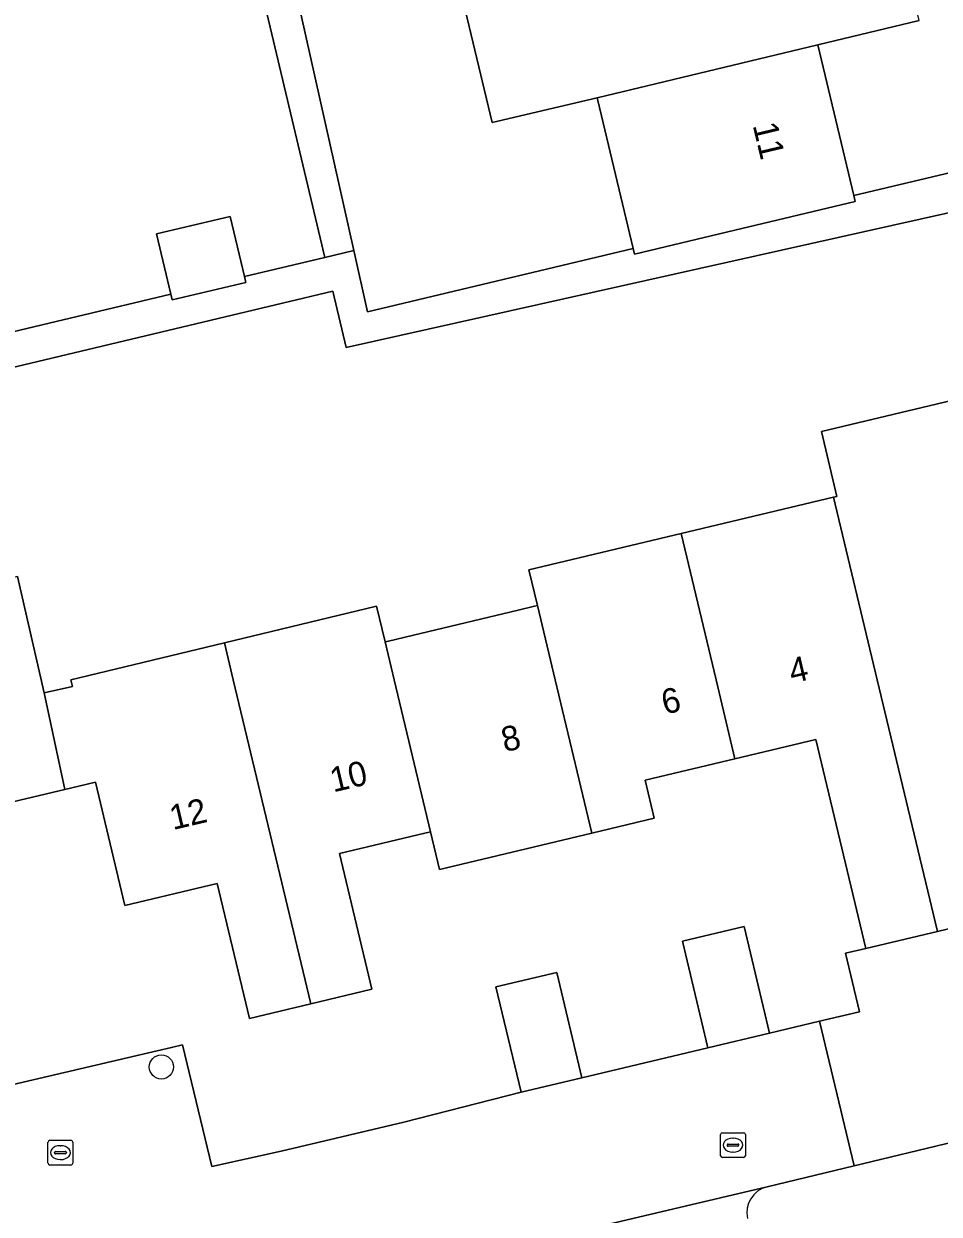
# Model space of a CAD drawing. Extents: x 158455 to 159797, y 387218 to 388672.
# Drawn here: x 159176.95 to 159213.91, y 388478.42 to 388526.5 of the extents above; entities that cross this region are included whole.
import ezdxf

# ---------------------------------------------------------------- set-up
doc = ezdxf.new("R2010")
doc.units = 0
for name, color, linetype in [('IMGEO_Boom', 7, 'Continuous'), ('IMGEO_Erf', 7, 'Continuous'), ('IMGEO_Groenvoorziening', 7, 'Continuous'), ('IMGEO_Kolk', 7, 'Continuous'), ('IMGEO_Pand', 7, 'Continuous'), ('IMGEO_Pand_nummerreeks', 7, 'Continuous'), ('IMGEO_Parkeervlak_open', 7, 'Continuous'), ('IMGEO_Rijbaan_lokaal_open', 7, 'Continuous'), ('IMGEO_Rioolput', 7, 'Continuous'), ('IMGEO_Voetpad_open', 7, 'Continuous')]:
    doc.layers.add(name, color=color, linetype=linetype)

msp = doc.modelspace()

# ---------------------------------------------------------------- linework, layer by layer
at = {"layer": 'IMGEO_Boom'}
msp.add_circle((159182.506, 388484.372), 0.489, dxfattribs=at)
at = {"layer": 'IMGEO_Erf'}
for points in [[(159184.254, 388544.226), (159190.27, 388517.346), (159190.825, 388514.867), (159201.551, 388517.431), (159200.124, 388523.403), (159200.097, 388523.516), (159198.549, 388523.145), (159195.867, 388522.509), (159194.397, 388528.656)], [(159213.097, 388526.631), (159209.011, 388525.652), (159210.467, 388519.563), (159214.945, 388520.634), (159219.86, 388521.734), (159219.619, 388522.958), (159215.341, 388521.919), (159214.716, 388524.489), (159218.994, 388525.528), (159217.855, 388530.384)], [(159174.468, 388513.573), (159182.889, 388515.584), (159182.312, 388518.019), (159185.281, 388518.723), (159185.857, 388516.293), (159189.1, 388517.067), (159186.147, 388529.551), (159179.913, 388528.075), (159173.764, 388526.619)], [(159215.307, 388519.096), (159189.962, 388513.424), (159189.423, 388515.706), (159173.162, 388511.824)], [(159176.694, 388504.174), (159177.778, 388499.478), (159178.918, 388499.742), (159178.856, 388500.002), (159185.052, 388501.497), (159191.196, 388502.979), (159191.541, 388501.537), (159191.674, 388501.569), (159192.967, 388501.878), (159196.914, 388502.82), (159197.576, 388502.978), (159197.687, 388503.005), (159197.343, 388504.444), (159203.491, 388505.912), (159209.644, 388507.381), (159209.783, 388507.414), (159209.159, 388510.029), (159216.722, 388511.835)], [(159176.068, 388483.558), (159181.754, 388484.883), (159182.911, 388485.153), (159183.362, 388485.258), (159184.547, 388480.348), (159187.344, 388480.962), (159192.291, 388482.14), (159197.026, 388483.347), (159196.015, 388487.599), (159198.467, 388488.182), (159199.478, 388483.93), (159204.571, 388485.143), (159203.547, 388489.452), (159206.037, 388490.044), (159207.061, 388485.735), (159209.082, 388486.216), (159210.689, 388486.598), (159210.125, 388488.96), (159210.951, 388489.157), (159208.934, 388497.6), (159205.663, 388496.819), (159202.034, 388495.952), (159202.401, 388494.415), (159199.883, 388493.814), (159193.736, 388492.345), (159193.373, 388493.867), (159192.858, 388493.745), (159189.698, 388492.99), (159191.007, 388487.507), (159188.535, 388486.916), (159186.067, 388486.327), (159184.764, 388491.784), (159181.032, 388490.893), (159179.843, 388495.871), (159178.602, 388495.577), (159175.984, 388494.957)]]:
    msp.add_lwpolyline(points, dxfattribs=at)
at = {"layer": 'IMGEO_Groenvoorziening'}
msp.add_lwpolyline([(159221.936, 388478.153), (159221.904, 388478.28), (159221.07, 388481.631), (159219.292, 388482.108), (159218.526, 388482.313), (159210.482, 388480.382), (159206.959, 388479.532)], dxfattribs=at)
msp.add_arc((159207.24, 388478.47), 1.098, 104.825, 191.7911, dxfattribs=at)
at = {"layer": 'IMGEO_Kolk'}
for p, q in [((159205.085, 388480.785), (159205.085, 388481.637)), ((159205.16, 388481.711), (159206.012, 388481.711)), ((159205.573, 388481.491), (159205.598, 388481.491)), ((159206.086, 388481.637), (159206.086, 388480.785)), ((159205.344, 388481.205), (159205.344, 388481.217)), ((159205.782, 388481.168), (159205.384, 388481.168)), ((159205.387, 388481.254), (159205.785, 388481.254)), ((159205.828, 388481.217), (159205.828, 388481.205)), ((159206.012, 388480.711), (159205.16, 388480.711)), ((159205.596, 388480.931), (159205.571, 388480.931))]:
    msp.add_line(p, q, dxfattribs=at)
for points in [[(159205.085, 388480.785), (159205.085, 388481.637)], [(159205.16, 388481.711), (159206.012, 388481.711)], [(159206.086, 388481.637), (159206.086, 388480.785)], [(159206.012, 388480.711), (159205.16, 388480.711)]]:
    msp.add_lwpolyline(points, dxfattribs=at)
for centre, radius, start, end in [((159205.162, 388481.635), 0.0765, 91.552, 178.448), ((159205.162, 388481.635), 0.0765, 91.552, 178.448), ((159206.01, 388481.635), 0.0765, 1.552, 88.448), ((159206.01, 388481.635), 0.0765, 1.552, 88.448), ((159205.384, 388481.214), 0.0403, 85.8775, 175.7526), ((159205.381, 388481.204), 0.0366, 178.938, 274.7102), ((159205.785, 388481.211), 0.043, 264.8664, 352.4533), ((159205.789, 388481.216), 0.0386, 1.7309, 96.639), ((159205.162, 388480.787), 0.0765, 181.552, 268.448), ((159205.162, 388480.787), 0.0765, 181.552, 268.448), ((159206.01, 388480.787), 0.0765, 271.552, 358.448), ((159206.01, 388480.787), 0.0765, 271.552, 358.448)]:
    msp.add_arc(centre, radius, start, end, dxfattribs=at)
for centre, major_axis, ratio, start_param, end_param in [((159205.572, 388481.211), (-0.387, 0.002), 0.722429, 4.712389, 7.853982), ((159205.597, 388481.211), (-0.39, 0.002), 0.717154, 1.570796, 4.712389)]:
    msp.add_ellipse(centre, major_axis=major_axis, ratio=ratio, start_param=start_param, end_param=end_param, dxfattribs=at)
at = {"layer": 'IMGEO_Pand'}
for points in [[(159208.427, 388528.094), (159206.974, 388527.746), (159206.088, 388531.452), (159197.078, 388529.297), (159194.397, 388528.656), (159195.867, 388522.509), (159198.549, 388523.145), (159200.097, 388523.516), (159209.011, 388525.652), (159213.097, 388526.631), (159212.512, 388529.072)], [(159209.011, 388525.652), (159200.097, 388523.516), (159200.124, 388523.403), (159201.551, 388517.431), (159201.608, 388517.194), (159205.662, 388518.163), (159210.524, 388519.326), (159210.467, 388519.563)], [(159182.312, 388518.019), (159182.889, 388515.584), (159182.944, 388515.354), (159185.913, 388516.058), (159185.857, 388516.293), (159185.281, 388518.723)], [(159219.844, 388500), (159219.723, 388500.486), (159219.017, 388503.329), (159217.384, 388502.939), (159215.963, 388508.89), (159217.346, 388509.22), (159216.722, 388511.835), (159209.159, 388510.029), (159209.783, 388507.414), (159209.644, 388507.381), (159211.411, 388500), (159213.842, 388489.847), (159216.736, 388490.538), (159215.377, 388496.228), (159220.455, 388497.441)], [(159213.842, 388489.847), (159211.411, 388500), (159209.644, 388507.381), (159203.491, 388505.912), (159204.903, 388500), (159205.663, 388496.819), (159208.934, 388497.6), (159210.951, 388489.157)], [(159204.903, 388500), (159203.491, 388505.912), (159197.343, 388504.444), (159197.687, 388503.005), (159198.405, 388500), (159199.883, 388493.814), (159202.401, 388494.415), (159202.034, 388495.952), (159205.663, 388496.819)], [(159177.778, 388499.478), (159176.694, 388504.174), (159173.969, 388503.46), (159173.846, 388503.978), (159167.56, 388502.488), (159168.15, 388500), (159171.703, 388485.011), (159174.635, 388485.706), (159172.631, 388494.163), (159175.984, 388494.957), (159178.602, 388495.577)], [(159191.908, 388500), (159191.541, 388501.537), (159191.196, 388502.979), (159185.052, 388501.497), (159185.409, 388500), (159188.535, 388486.916), (159191.007, 388487.507), (159189.698, 388492.99), (159192.858, 388493.745), (159193.373, 388493.867)], [(159198.405, 388500), (159197.687, 388503.005), (159197.576, 388502.978), (159196.914, 388502.82), (159192.967, 388501.878), (159191.674, 388501.569), (159191.541, 388501.537), (159191.908, 388500), (159193.373, 388493.867), (159193.736, 388492.345), (159199.883, 388493.814)], [(159188.535, 388486.916), (159185.409, 388500), (159185.052, 388501.497), (159178.856, 388500.002), (159178.918, 388499.742), (159177.778, 388499.478), (159178.602, 388495.577), (159179.843, 388495.871), (159181.032, 388490.893), (159184.764, 388491.784), (159186.067, 388486.327)], [(159204.571, 388485.143), (159207.061, 388485.735), (159206.037, 388490.044), (159203.547, 388489.452)], [(159199.478, 388483.93), (159198.467, 388488.182), (159196.015, 388487.599), (159197.026, 388483.347)]]:
    msp.add_lwpolyline(points, close=True, dxfattribs=at)
at = {"layer": 'IMGEO_Parkeervlak_open'}
msp.add_lwpolyline([(159206.959, 388479.532), (159197.997, 388477.415), (159195.126, 388476.731), (159186.159, 388474.56)], dxfattribs=at)
msp.add_arc((159207.24, 388478.47), 1.098, 104.825, 191.7911, dxfattribs=at)
at = {"layer": 'IMGEO_Rijbaan_lokaal_open'}
msp.add_lwpolyline([(159219.292, 388482.108), (159217.78, 388488.407), (159217.224, 388488.283), (159216.736, 388490.538), (159213.842, 388489.847), (159210.951, 388489.157), (159210.125, 388488.96), (159210.689, 388486.598), (159209.082, 388486.216), (159210.482, 388480.382), (159218.526, 388482.313)], close=True, dxfattribs=at)
msp.add_lwpolyline([(159197.997, 388477.415), (159206.959, 388479.532), (159210.482, 388480.382), (159209.082, 388486.216), (159207.061, 388485.735), (159204.571, 388485.143), (159199.478, 388483.93), (159197.026, 388483.347), (159192.291, 388482.14), (159187.344, 388480.962), (159184.547, 388480.348), (159183.362, 388485.258), (159182.911, 388485.153), (159181.754, 388484.883), (159176.068, 388483.558)], dxfattribs=at)
at = {"layer": 'IMGEO_Rioolput'}
for p, q in [((159177.928, 388480.483), (159177.928, 388481.335)), ((159178.003, 388481.409), (159178.855, 388481.409)), ((159178.416, 388481.189), (159178.441, 388481.189)), ((159178.929, 388481.335), (159178.929, 388480.483)), ((159178.187, 388480.903), (159178.187, 388480.915)), ((159178.625, 388480.866), (159178.227, 388480.866)), ((159178.23, 388480.952), (159178.628, 388480.952)), ((159178.439, 388480.629), (159178.414, 388480.629)), ((159178.671, 388480.915), (159178.671, 388480.903)), ((159178.855, 388480.409), (159178.003, 388480.409))]:
    msp.add_line(p, q, dxfattribs=at)
for points in [[(159177.928, 388480.483), (159177.928, 388481.335)], [(159178.003, 388481.409), (159178.855, 388481.409)], [(159178.929, 388481.335), (159178.929, 388480.483)], [(159178.855, 388480.409), (159178.003, 388480.409)]]:
    msp.add_lwpolyline(points, dxfattribs=at)
for centre, radius, start, end in [((159178.005, 388481.333), 0.0765, 91.552, 178.448), ((159178.005, 388481.333), 0.0765, 91.552, 178.448), ((159178.853, 388481.333), 0.0765, 1.552, 88.448), ((159178.853, 388481.333), 0.0765, 1.552, 88.448), ((159178.227, 388480.912), 0.0403, 85.8775, 175.7526), ((159178.224, 388480.902), 0.0366, 178.938, 274.7102), ((159178.628, 388480.909), 0.043, 264.8664, 352.4533), ((159178.632, 388480.914), 0.0386, 1.7309, 96.639), ((159178.005, 388480.485), 0.0765, 181.552, 268.448), ((159178.005, 388480.485), 0.0765, 181.552, 268.448), ((159178.853, 388480.485), 0.0765, 271.552, 358.448), ((159178.853, 388480.485), 0.0765, 271.552, 358.448)]:
    msp.add_arc(centre, radius, start, end, dxfattribs=at)
for centre, major_axis, ratio, start_param, end_param in [((159178.415, 388480.909), (-0.387, 0.002), 0.722429, 4.712389, 7.853982), ((159178.44, 388480.909), (-0.39, 0.002), 0.717154, 1.570796, 4.712389)]:
    msp.add_ellipse(centre, major_axis=major_axis, ratio=ratio, start_param=start_param, end_param=end_param, dxfattribs=at)
at = {"layer": 'IMGEO_Voetpad_open'}
msp.add_lwpolyline([(159184.254, 388544.226), (159182.615, 388543.838), (159184.012, 388538.571), (159185.164, 388533.706), (159186.147, 388529.551), (159189.1, 388517.067), (159190.27, 388517.346)], close=True, dxfattribs=at)
msp.add_lwpolyline([(159173.162, 388511.824), (159189.423, 388515.706), (159189.962, 388513.424), (159215.307, 388519.096), (159214.945, 388520.634), (159210.467, 388519.563), (159210.524, 388519.326), (159205.662, 388518.163), (159201.608, 388517.194), (159201.551, 388517.431), (159190.825, 388514.867), (159190.27, 388517.346), (159189.1, 388517.067), (159185.857, 388516.293), (159185.913, 388516.058), (159182.944, 388515.354), (159182.889, 388515.584), (159174.468, 388513.573)], dxfattribs=at)

# ---------------------------------------------------------------- texts
at = {"layer": 'IMGEO_Pand_nummerreeks'}
for s, rotation, p in [('11', 283.4528, (159206.377, 388522.404)), ('4', 13.2052, (159207.972, 388499.853)), ('6', 13.2067, (159202.829, 388498.596)), ('8', 13.2067, (159196.364, 388497.079)), ('10', 13.2067, (159189.446, 388495.456)), ('12', 13.2052, (159182.972, 388493.936))]:
    msp.add_text(s, height=1, rotation=rotation, dxfattribs=at).set_placement(p)

doc.saveas('drawing.dxf')
